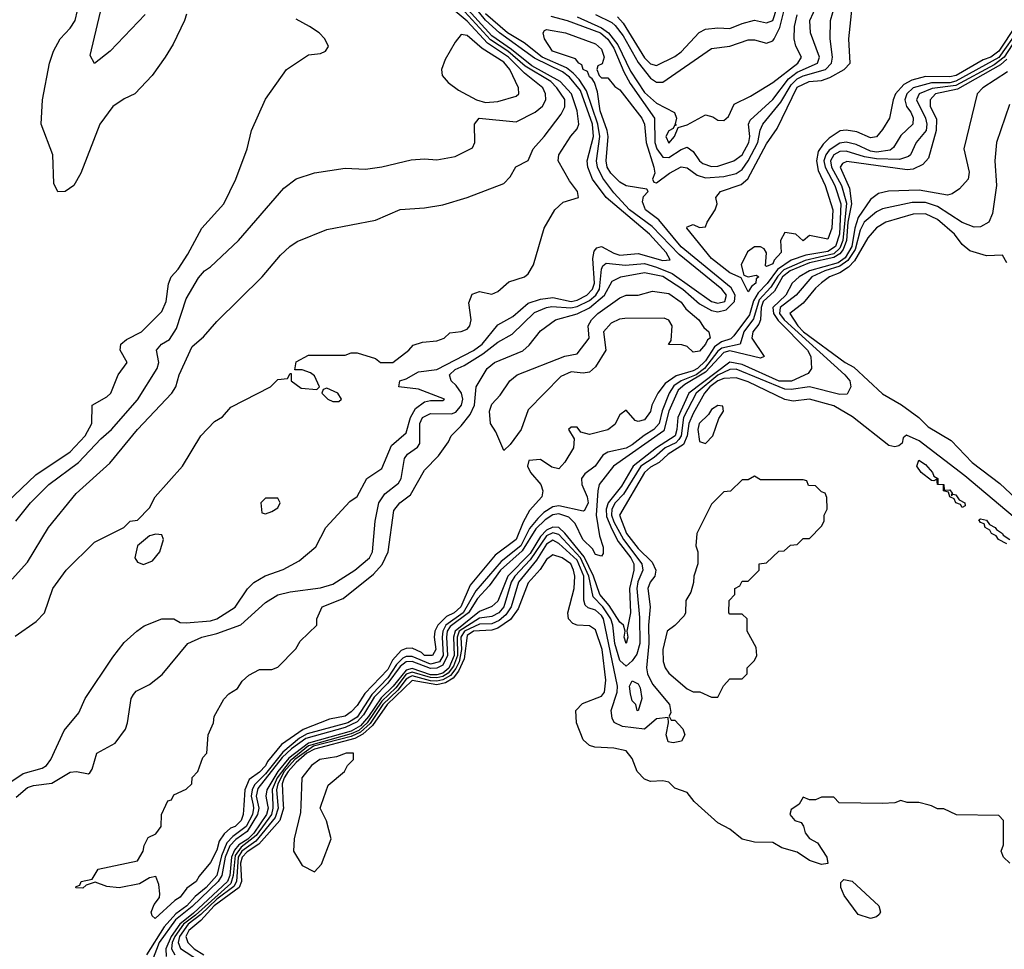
# Model space of a CAD drawing. Header units: inches. Extents: x 2380249 to 2585472, y 382747 to 546448.
# Tile 427 of 626: x 2512345 to 2515568, y 459528 to 462573. Entities that reach past the tile are written whole.
import ezdxf

# ---------------------------------------------------------------- set-up
doc = ezdxf.new("R2010")
doc.units = ezdxf.units.IN
doc.header["$MEASUREMENT"] = 0
doc.layers.add('C5415', color=7, linetype='Continuous')
doc.layers.add('C5416', color=7, linetype='Continuous')

msp = doc.modelspace()

# ---------------------------------------------------------------- linework, layer by layer
at = {"layer": 'C5415', "color": 4}
for points, elevation in [([(2513078.7, 460000), (2513076.9, 459970), (2513070, 459949.7), (2513050.3, 459930), (2513035.4, 459924.6), (2513014.2, 459905.8), (2512997.5, 459882.5), (2512990, 459853.2), (2512970, 459812.7), (2512932.2, 459767.8), (2512922.8, 459750), (2512892.1, 459727.9), (2512870, 459699), (2512852.2, 459687.8), (2512788.9, 459628.9), (2512778, 459638), (2512775.3, 459650), (2512784.7, 459675.3), (2512802, 459698), (2512804, 459710), (2512800.4, 459740.4), (2512790, 459766), (2512770, 459762), (2512737.3, 459742.7), (2512670, 459729), (2512630, 459733.2), (2512592, 459748), (2512562, 459738), (2512551.3, 459728.7), (2512529.1, 459729.1), (2512530, 459734), (2512542, 459738), (2512546, 459750), (2512582, 459758), (2512602, 459790), (2512730, 459818), (2512749, 459850), (2512752.1, 459867.9), (2512765.6, 459894.4), (2512790, 459906), (2512808, 459930), (2512808.7, 459970), (2512823.2, 460000)], 8), ([(2513108.7, 460000), (2513110.5, 459990), (2513107.3, 459970), (2513085.9, 459930), (2513042.3, 459897.7), (2513022.8, 459877.2), (2513005.7, 459834.3), (2512990, 459769.9), (2512954.8, 459730), (2512919, 459701), (2512892.5, 459670), (2512855.7, 459644.3), (2512817.9, 459602.1), (2512760.5, 459510)], 12), ([(2513125.5, 460000), (2513127.5, 459990), (2513123.8, 459970), (2513090, 459914.2), (2513052.5, 459887.5), (2513032.8, 459867.2), (2513017.7, 459830), (2513007.1, 459770), (2512994.2, 459750), (2512910, 459668.6), (2512855.2, 459624.8), (2512801.2, 459550), (2512778.3, 459490)], 16), ([(2513156.2, 460000), (2513157.9, 459990), (2513152.9, 459970), (2513111.8, 459908.2), (2513091.5, 459888.5), (2513062.6, 459870), (2513047.6, 459852.4), (2513038.4, 459830), (2513032.3, 459770), (2513025.3, 459750), (2512913.8, 459646.2), (2512869.1, 459610.9), (2512840.2, 459570), (2512822.9, 459530), (2512824.2, 459504.2)], 24), ([(2513173.4, 460000), (2513173.8, 459990), (2513168.9, 459970), (2513119, 459901), (2513070, 459863.1), (2513050, 459835), (2513043.6, 459770), (2513035.9, 459744.1), (2512920.3, 459639.7), (2512881.4, 459610), (2512853, 459570), (2512844.3, 459550), (2512842, 459530), (2512853.1, 459510)], 28), ([(2513189.8, 460000), (2513190.5, 459990), (2513180.7, 459959.3), (2513117.8, 459882.2), (2513071.6, 459850), (2513059.6, 459830), (2513054.2, 459750), (2513045.8, 459734.2), (2512990, 459692.1), (2512938.4, 459641.6), (2512896.8, 459610), (2512867.5, 459570), (2512863.6, 459550), (2512871.2, 459531.2), (2512930, 459492.1)], 32), ([(2513207.8, 460000), (2513208.3, 459990), (2513196.6, 459950), (2513127.7, 459872.3), (2513090, 459847.4), (2513073.6, 459830), (2513068.2, 459810), (2513070.6, 459750), (2513063.4, 459730), (2512981.8, 459670), (2512937.7, 459622.3), (2512899.1, 459590), (2512889, 459570), (2512895.3, 459550), (2512916.5, 459530), (2512947.4, 459510)], 36), ([(2513265.2, 460000), (2513264.4, 459975.6), (2513243.8, 459890), (2513241, 459850), (2513270, 459802), (2513310, 459782), (2513332.9, 459807.1), (2513364, 459890), (2513349.1, 459949.1), (2513328.7, 459990), (2513332.1, 460000)], 44), ([(2514891.9, 460000), (2514870, 459986), (2514866, 459970), (2514882, 459950), (2514903.6, 459943.6), (2514911.3, 459931.3), (2514916, 459910), (2514930, 459891.3), (2514956.7, 459876.7), (2514986.8, 459830), (2514990.8, 459809.2), (2514970, 459806), (2514930, 459818.4), (2514890, 459846), (2514840.2, 459860.2), (2514810, 459878), (2514750, 459879), (2514710, 459889), (2514670, 459922), (2514630, 459942), (2514566.2, 460000)], 36), ([(2515586, 459810), (2515566, 459830), (2515558, 459850), (2515566, 459870), (2515566, 459950), (2515550, 459966), (2515411.6, 459968.4), (2515370, 459988), (2515350, 459988), (2515330, 459998), (2515322, 460000)], 36)]:
    msp.add_lwpolyline(points, dxfattribs=dict(at, elevation=elevation))
at = {"layer": 'C5415', "color": 4, "elevation": 36}
msp.add_lwpolyline([(2515130, 459629.3), (2515090, 459642), (2515044.4, 459704.4), (2515032.7, 459730), (2515033.6, 459746.4), (2515043.2, 459756.8), (2515070, 459750.7), (2515157.3, 459670), (2515162.8, 459650), (2515158.5, 459641.5), (2515150, 459634)], close=True, dxfattribs=at)
at = {"layer": 'C5416', "color": 4}
for points, elevation in [([(2512890.7, 462590.7), (2512884, 462570), (2512847.5, 462492.5), (2512821, 462450), (2512778, 462390), (2512722, 462330), (2512686.4, 462313.6), (2512650, 462288), (2512606.8, 462230), (2512544.7, 462070), (2512522, 462030), (2512494, 462010), (2512470, 462008.7), (2512456.4, 462036.4), (2512453.2, 462130), (2512415.3, 462230), (2512419, 462310), (2512442.7, 462430), (2512456, 462470), (2512477.2, 462510), (2512510, 462544.7), (2512526, 462570), (2512549.4, 462669.4)], 36), ([(2514230.2, 462590), (2514283.3, 462563.3), (2514293.8, 462553.8), (2514320.2, 462520.2), (2514370, 462433), (2514410, 462381.6), (2514430, 462368.4), (2514450, 462368.1), (2514610, 462478.7), (2514670, 462486.5), (2514730, 462507.2), (2514750, 462506.7), (2514790, 462496), (2514810, 462503.6), (2514815.3, 462510), (2514833.4, 462546.6), (2514863.9, 462670)], 24), ([(2512290, 460059.1), (2512356.6, 460103.4), (2512418.5, 460121.5), (2512432.3, 460130), (2512446.6, 460150), (2512490, 460244.7), (2512538, 460302), (2512559.3, 460350), (2512650, 460484.7), (2512686.8, 460533.2), (2512728.7, 460570), (2512752.5, 460587.5), (2512810, 460610.6), (2512850, 460610.7), (2512870, 460598.8), (2512890, 460597.3), (2512970, 460604.2), (2512990, 460610.4), (2513050, 460648.2), (2513091.1, 460708.9), (2513111.1, 460728.9), (2513148.3, 460751.7), (2513207.7, 460772.3), (2513259.3, 460800.7), (2513314.2, 460845.8), (2513347, 460910), (2513425.4, 460994.6), (2513449.4, 461010.6), (2513481.2, 461070), (2513530, 461102.8), (2513562.2, 461177.8), (2513610, 461219.1), (2513623.8, 461270), (2513640.9, 461299.1), (2513670, 461320.9), (2513690, 461325.7), (2513730, 461325.5), (2513736, 461330), (2513650, 461363.1), (2513586, 461370), (2513589.2, 461390), (2513610, 461396.2), (2513650, 461419.4), (2513710, 461426.5), (2513830.8, 461489.2), (2513858.6, 461510), (2513910, 461572.9), (2513959.2, 461600.8), (2514010, 461643.9), (2514050, 461657.4), (2514090, 461662.7), (2514150, 461650.1), (2514170, 461654.4), (2514202, 461670), (2514220.5, 461690), (2514226.7, 461710), (2514221.1, 461790), (2514225.7, 461814.3), (2514234.5, 461825.5), (2514250, 461830.2), (2514290, 461807.7), (2514310, 461801.5), (2514370, 461806.8), (2514450, 461784.2), (2514474.3, 461785.7), (2514461, 461810), (2514406.2, 461870), (2514264.5, 461990), (2514220.3, 462050), (2514205.3, 462090), (2514202.9, 462110), (2514223.8, 462190), (2514220.3, 462230), (2514181, 462341), (2514144.7, 462384.7), (2514121.5, 462401.5), (2514030, 462447.2), (2513915.6, 462530), (2513870, 462571.4), (2513810, 462646.8)], 16), ([(2512330, 460553.4), (2512398.3, 460601.7), (2512426, 460630), (2512453.2, 460710), (2512497.2, 460770), (2512590, 460861), (2512686, 460910), (2512706, 460930), (2512730, 460934), (2512770, 460974), (2512788, 461010), (2512878, 461110), (2512938, 461210), (2512983.1, 461256.9), (2513008.4, 461271.6), (2513036.4, 461303.6), (2513166, 461370), (2513190, 461394), (2513222, 461398), (2513230, 461414), (2513234, 461414), (2513234, 461390), (2513266.4, 461366.4), (2513318, 461362), (2513326, 461370), (2513310, 461406), (2513296.4, 461416.4), (2513270, 461426), (2513246, 461426), (2513250, 461452), (2513290, 461474), (2513410, 461474), (2513430, 461482), (2513450, 461482), (2513510, 461462.8), (2513526, 461450), (2513566, 461450), (2513619, 461490), (2513633.2, 461506.8), (2513663.1, 461516.9), (2513710, 461520.7), (2513734, 461530), (2513752.7, 461547.3), (2513790, 461551.3), (2513810, 461558.8), (2513818, 461570), (2513822.7, 461590), (2513814.8, 461645.2), (2513826.6, 461673.4), (2513850, 461682), (2513890, 461673.4), (2513910, 461682), (2513946.2, 461713.8), (2513997.2, 461730), (2514010, 461740.7), (2514026.6, 461770), (2514062, 461890), (2514097.2, 461950), (2514124.5, 461975.5), (2514174, 461990), (2514171.1, 462010), (2514144.4, 462044.4), (2514108, 462110), (2514109.6, 462130), (2514148.7, 462191.3), (2514170, 462215.5), (2514175.5, 462230), (2514170, 462274), (2514150.9, 462330), (2514113.7, 462370), (2514022, 462422), (2513955.4, 462475.4), (2513890, 462519.9), (2513790.2, 462630.2)], 24), ([(2512756, 462590), (2512641, 462470), (2512590, 462428.7), (2512575.3, 462455.3), (2512619.1, 462640.9)], 32), ([(2512823.2, 460000), (2512830, 460014), (2512842, 460018), (2512850, 460034), (2512890, 460052), (2512908, 460070), (2512909, 460091), (2512928, 460110), (2512944, 460156), (2512958, 460170), (2512962, 460230), (2512979, 460270), (2512981.2, 460290), (2513012.9, 460347.1), (2513030, 460364.7), (2513058, 460382), (2513073.6, 460406.4), (2513094.6, 460425.4), (2513130, 460444.7), (2513170, 460444.7), (2513190, 460452), (2513248.4, 460511.6), (2513263.1, 460536.9), (2513318, 460590), (2513318, 460610), (2513335.3, 460650), (2513403.3, 460676.7), (2513502.9, 460757.1), (2513532, 460788), (2513551.2, 460830), (2513570, 460964.7), (2513589.3, 460990), (2513623.8, 461016.2), (2513670, 461097.3), (2513716.1, 461143.9), (2513749.2, 461190), (2513757.2, 461210), (2513790, 461242), (2513820, 461280), (2513834.2, 461310), (2513839.5, 461370), (2513875.1, 461430), (2513899.3, 461450), (2513991.9, 461488.1), (2514013.2, 461506.8), (2514050, 461553.4), (2514099.3, 461590), (2514170, 461609.3), (2514210, 461629.3), (2514259.4, 461670), (2514284, 461716), (2514313.2, 461730), (2514390, 461745), (2514450, 461732.4), (2514515.9, 461690), (2514570, 461641.8), (2514610, 461620.6), (2514630, 461615.9), (2514657.6, 461622.4), (2514685, 461650), (2514687.3, 461670), (2514674.4, 461694.4), (2514510, 461828.3), (2514437.3, 461917.3), (2514393.6, 461950), (2514383.9, 461976.1), (2514386.8, 461993.2), (2514402, 462010), (2514398, 462018), (2514330, 462028.2), (2514310, 462040.4), (2514280.4, 462070), (2514268, 462090), (2514265, 462110), (2514271.1, 462190), (2514268.3, 462210), (2514245.7, 462274.3), (2514236, 462336), (2514226.5, 462366.5), (2514219.5, 462379.5), (2514210, 462385.2), (2514203.2, 462403.2), (2514190, 462409.5), (2514185.1, 462425.1), (2514175.3, 462430), (2514164.5, 462444.5), (2514089.3, 462470), (2514062.7, 462510), (2514059, 462530), (2514063.2, 462536.8), (2514070, 462541), (2514132, 462530), (2514230, 462493.4), (2514250, 462476), (2514258.8, 462450), (2514251.6, 462428.4), (2514238, 462422), (2514234, 462410), (2514242, 462390), (2514250, 462382), (2514270, 462382), (2514293.4, 462353.4), (2514310, 462342.8), (2514381.1, 462250), (2514390, 462230.7), (2514395.5, 462170), (2514421.1, 462090), (2514423.8, 462070), (2514416, 462050), (2514420.7, 462040.7), (2514430, 462038.8), (2514472, 462070), (2514510, 462090.3), (2514530, 462087), (2514563.1, 462063.1), (2514590, 462055), (2514650, 462058.6), (2514690, 462068.4), (2514710, 462082.2), (2514730, 462110.2), (2514761.1, 462170), (2514769.1, 462210.9), (2514778, 462230), (2514836.9, 462303.1), (2514870, 462359), (2514890, 462378.8), (2514910, 462389), (2514983.1, 462410), (2515002, 462430), (2515005.6, 462450), (2514998, 462510), (2514999.1, 462570), (2515022, 462650)], 8), ([(2514084, 462584), (2514137.1, 462570), (2514246.3, 462530), (2514270, 462508.4), (2514290, 462479.7), (2514322.3, 462402.3), (2514343.6, 462363.6), (2514422.6, 462250), (2514423.7, 462170), (2514430.2, 462150), (2514450, 462122.8), (2514470, 462121.2), (2514510, 462147.6), (2514530, 462154.9), (2514550, 462140.5), (2514570, 462110.4), (2514581.8, 462101.8), (2514610, 462091.6), (2514630, 462092.9), (2514682.7, 462110), (2514710, 462130.4), (2514732.2, 462170), (2514735, 462190), (2514730.9, 462230), (2514736.6, 462243.4), (2514810, 462311.5), (2514861.5, 462378.5), (2514890, 462400.4), (2514956.4, 462430), (2514963.1, 462450), (2514934, 462530), (2514932, 462570), (2514967.8, 462650)], 12), ([(2512320.1, 460739.9), (2512370, 460796), (2512439.3, 460910), (2512530, 461021), (2512640.1, 461119.9), (2512730, 461230.5), (2512842.7, 461350), (2512856, 461370), (2512866.6, 461410), (2512910, 461502.8), (2512946.3, 461533.7), (2512990, 461584.7), (2513139, 461730), (2513198.6, 461801.4), (2513228.7, 461830), (2513253.6, 461846.4), (2513350, 461886), (2513510, 461916), (2513590, 461950.8), (2513670, 461956), (2513730, 461966.8), (2513809.3, 461990.7), (2513930, 462036), (2513950, 462058), (2513969.5, 462090.5), (2514010, 462111.3), (2514026, 462150), (2514062, 462190), (2514117.1, 462262.9), (2514130, 462287.3), (2514130, 462311.5), (2514103.5, 462350), (2514083.5, 462370), (2514000, 462420), (2513942.7, 462470), (2513886.7, 462506.7), (2513790, 462611.3)], 28), ([(2512332.3, 460930), (2512380.7, 460990), (2512440.7, 461050), (2512537.5, 461122.5), (2512610, 461200.3), (2512645.1, 461230), (2512730, 461327.3), (2512795.1, 461430), (2512800.5, 461450), (2512792.7, 461490), (2512809.2, 461510), (2512835.1, 461524.9), (2512858.7, 461561.3), (2512890, 461658.8), (2512930, 461726.8), (2512949.6, 461750.4), (2512970, 461762.8), (2513061.2, 461850), (2513210, 462021), (2513250, 462051), (2513310, 462071), (2513410, 462086), (2513476.5, 462083.5), (2513530, 462091), (2513626.3, 462113.7), (2513670, 462117.3), (2513710, 462114), (2513770, 462124.9), (2513827.2, 462152.8), (2513835.1, 462170), (2513834, 462230), (2513848.7, 462250), (2513970, 462238), (2514032.7, 462270), (2514056, 462290), (2514067, 462310), (2514066, 462330), (2514057.4, 462350), (2513997.5, 462397.5), (2513945, 462450), (2513876, 462496), (2513810, 462568.2), (2513770, 462600.6)], 32), ([(2512333.8, 460026.2), (2512370, 460057.6), (2512390, 460064.4), (2512450, 460071.8), (2512510, 460108.4), (2512530.4, 460110.4), (2512570, 460103), (2512574.2, 460105.8), (2512582.5, 460117.5), (2512597.2, 460170), (2512656.9, 460203.1), (2512691, 460249), (2512698, 460270), (2512709.6, 460350), (2512717.7, 460362.3), (2512726.7, 460373.3), (2512770, 460395.5), (2512811.8, 460428.2), (2512895.1, 460530), (2512941.2, 460550), (2512990, 460562.4), (2513068.8, 460591.2), (2513150, 460663.8), (2513190, 460688.5), (2513230, 460698.9), (2513330, 460711.7), (2513370, 460723.6), (2513441.6, 460770), (2513489.6, 460810), (2513499.7, 460830), (2513508.3, 460930), (2513520.4, 460990), (2513540.6, 461019.4), (2513584.9, 461055.1), (2513594, 461070), (2513604.4, 461135.6), (2513614.5, 461150), (2513647.4, 461172.6), (2513655, 461185), (2513655, 461250), (2513663.5, 461270), (2513690, 461283.2), (2513758.7, 461281.3), (2513772.5, 461287.5), (2513790.9, 461310), (2513795.8, 461330), (2513790.8, 461350), (2513774.3, 461374.3), (2513756.9, 461390), (2513751.5, 461410), (2513770, 461427), (2513799.9, 461440.1), (2513861.3, 461478.7), (2513910, 461516), (2513957.4, 461542.6), (2514030, 461613.2), (2514069.5, 461630), (2514087.2, 461632.8), (2514148.9, 461628.9), (2514170, 461633.2), (2514210, 461653.3), (2514230.5, 461670), (2514242.9, 461690), (2514250, 461756), (2514253.9, 461766.1), (2514264.9, 461775.1), (2514328.6, 461768.6), (2514390, 461773.7), (2514430, 461762.3), (2514480.9, 461740.9), (2514610, 461650.2), (2514630, 461644.4), (2514653.5, 461650), (2514659, 461670), (2514643.5, 461690), (2514503.7, 461803.7), (2514415, 461895), (2514340.7, 461950), (2514290, 462005.4), (2514253.7, 462053.7), (2514236.1, 462090), (2514233.3, 462110), (2514244.1, 462190), (2514237.5, 462230), (2514200, 462340), (2514176.7, 462376.7), (2514157.3, 462397.3), (2514134.5, 462414.5), (2514055.3, 462450), (2513996.4, 462496.4), (2513941.8, 462530), (2513870, 462592.4)], 12), ([(2514302.4, 462582.4), (2514321, 462561), (2514390, 462447.8), (2514410, 462427.6), (2514430, 462422.4), (2514490, 462452.4), (2514510, 462467), (2514569.8, 462530.2), (2514590, 462541.3), (2514630, 462546.4), (2514670, 462543.8), (2514710, 462560.5), (2514750, 462570.6), (2514790, 462562.4), (2514810, 462570.5), (2514823.1, 462610)], 28), ([(2515606.1, 462553.9), (2515550, 462469.9), (2515524, 462450), (2515499.2, 462440.8), (2515410.2, 462390), (2515390, 462385.6), (2515310, 462386.4), (2515265.2, 462374.8), (2515239.2, 462360.8), (2515212.3, 462330), (2515204, 462310), (2515192, 462250), (2515170, 462212.7), (2515150, 462189.3), (2515130, 462185.6), (2515085.3, 462205.3), (2515050, 462211.2), (2515031.3, 462208.7), (2514995.4, 462184.6), (2514975.4, 462164.6), (2514958.8, 462141.2), (2514952.9, 462110), (2514958.7, 462078.7), (2514982.3, 462030), (2515007, 461950), (2515003.8, 461890), (2514990, 461854), (2514930, 461866), (2514910, 461848.7), (2514886, 461870), (2514850, 461875.3), (2514836, 461850), (2514837.3, 461810), (2514814.5, 461785.5), (2514810, 461773.2), (2514790, 461764), (2514786.6, 461766.6), (2514789.3, 461809.3), (2514782, 461822), (2514770, 461829.2), (2514750, 461829), (2514728, 461812), (2514707.3, 461770), (2514716, 461736), (2514730, 461730.8), (2514756.3, 461736.3), (2514764.7, 461730), (2514756.3, 461723.7), (2514754.9, 461710), (2514740.9, 461699.1), (2514730, 461681.2), (2514706.8, 461726.8), (2514670, 461743.6), (2514609.6, 461790), (2514529.3, 461890), (2514530, 461894), (2514550, 461902), (2514570, 461892), (2514590, 461894), (2514595.3, 461910), (2514622, 461950), (2514628.7, 461970), (2514624, 461990), (2514639, 462010), (2514706.7, 462033.3), (2514728.3, 462051.7), (2514790, 462166), (2514824.2, 462215.8), (2514890, 462351.7), (2514929.3, 462370), (2514970, 462373.7), (2514996.8, 462383.2), (2515044.5, 462410), (2515063.7, 462430), (2515059.3, 462510), (2515070, 462614)], 4), ([(2512278.4, 460970), (2512397.8, 461082.2), (2512510, 461157.6), (2512558.9, 461210), (2512580.5, 461250), (2512582, 461310), (2512630, 461337.3), (2512642.7, 461350), (2512667, 461410), (2512697.2, 461450), (2512674, 461490), (2512676.2, 461510), (2512694.3, 461525.7), (2512743.7, 461550), (2512810, 461617.3), (2512824.2, 461650), (2512831.9, 461708.1), (2512840.9, 461730), (2512863.9, 461756.1), (2512894.9, 461805.1), (2512940.9, 461890), (2513012.7, 461970), (2513052.7, 462050), (2513089, 462150), (2513104, 462210), (2513150, 462312), (2513218, 462410), (2513290, 462458), (2513330, 462462), (2513346, 462470), (2513355.3, 462484.7), (2513344, 462510), (2513325.2, 462530), (2513293.2, 462550), (2513250, 462574.5)], 36), ([(2514170, 462582.2), (2514250, 462546.5), (2514272.7, 462530), (2514303.4, 462490), (2514344.5, 462404.5), (2514390, 462334.5), (2514430, 462298.8), (2514488.3, 462268.3), (2514495.5, 462250), (2514491.1, 462231.1), (2514494, 462226), (2514490, 462228), (2514484, 462216), (2514470, 462209), (2514460.5, 462190), (2514470, 462168.5), (2514489, 462190), (2514500.9, 462219.1), (2514530, 462228.8), (2514590, 462261.6), (2514614.4, 462254.4), (2514630, 462244), (2514650, 462242), (2514664.8, 462255.2), (2514684, 462296), (2514737.7, 462322.3), (2514810, 462367.4), (2514892.8, 462430), (2514904.2, 462450), (2514886.1, 462486.1), (2514880.8, 462510), (2514881.6, 462550), (2514890, 462588.2)], 16), ([(2515617.4, 462542.6), (2515550.6, 462449.4), (2515410, 462371.3), (2515390, 462366.1), (2515330, 462365.4), (2515270, 462349), (2515248.6, 462330), (2515242.3, 462310), (2515248.5, 462288.5), (2515262.6, 462270), (2515270, 462250.8), (2515268.4, 462230), (2515230, 462193.6), (2515205.5, 462154.5), (2515194.1, 462145.9), (2515150, 462139.2), (2515130, 462142.4), (2515083.5, 462163.5), (2515050, 462171.5), (2515030, 462168.5), (2514994.9, 462145.1), (2514983.6, 462130), (2514977.8, 462110), (2514981.7, 462090), (2515013.9, 462030), (2515033.3, 461970), (2515029, 461870), (2515015.9, 461830), (2514990, 461813.4), (2514918.7, 461801.3), (2514870, 461785.1), (2514825.2, 461754.8), (2514791.8, 461708.2), (2514762.2, 461677.8), (2514747.7, 461652.3), (2514733.9, 461606.1), (2514683, 461537), (2514672.7, 461527.3), (2514642.9, 461517.1), (2514619.3, 461500.7), (2514590, 461455.9), (2514563.8, 461430), (2514550, 461422.2), (2514493.5, 461406.5), (2514458.4, 461381.6), (2514434, 461350), (2514414.6, 461310), (2514410, 461289), (2514390, 461262), (2514370, 461257.2), (2514360.2, 461260.2), (2514330, 461294), (2514310, 461278), (2514293.4, 461246.6), (2514270, 461229.4), (2514210, 461214), (2514182, 461222), (2514170, 461238), (2514150, 461238), (2514142, 461230), (2514159.6, 461199.6), (2514158, 461170), (2514130, 461124), (2514110, 461101.2), (2514087.3, 461107.3), (2514050, 461132.3), (2514011.3, 461128.7), (2514006.8, 461110), (2514017.3, 461090), (2514050.7, 461050), (2514057.3, 461030), (2514054, 461010), (2514014.3, 460965.7), (2513993.1, 460926.9), (2513970, 460869.8), (2513901.5, 460818.5), (2513819.3, 460720.7), (2513788.9, 460650), (2513767.2, 460630), (2513741.6, 460618.4), (2513713.4, 460590), (2513704.2, 460570), (2513701.7, 460550), (2513707, 460510), (2513696.4, 460490), (2513670, 460489.9), (2513660.3, 460500.3), (2513630, 460514), (2513610, 460513.7), (2513593.6, 460506.4), (2513564.8, 460475.2), (2513550, 460444.4), (2513474.6, 460365.4), (2513450, 460326.3), (2513430, 460305.7), (2513410, 460291.8), (2513358.6, 460281.4), (2513272.4, 460247.6), (2513201.7, 460198.3), (2513156.6, 460143.4), (2513150, 460129.1), (2513130, 460107.9), (2513095.8, 460084.2), (2513081.6, 460050), (2513078.7, 460000)], 8), ([(2515608.1, 462511.9), (2515567.3, 462450), (2515534.8, 462425.2), (2515410, 462357.4), (2515332.6, 462347.4), (2515289.1, 462330), (2515281.3, 462310), (2515310.2, 462250), (2515314.7, 462230), (2515312, 462210), (2515279.3, 462170), (2515261.6, 462130), (2515255.1, 462124.9), (2515225.3, 462114.7), (2515150, 462117.2), (2515110, 462123.2), (2515050, 462142.4), (2515030, 462140.6), (2515010, 462130.5), (2514999.5, 462110), (2515002.7, 462090), (2515035.5, 462030), (2515051.7, 461971.7), (2515039.1, 461850), (2515030, 461824.3), (2515010, 461805.6), (2514915.8, 461784.2), (2514846.5, 461753.5), (2514827.2, 461732.8), (2514803.8, 461696.2), (2514765.3, 461654.7), (2514746.7, 461593.3), (2514715, 461550), (2514703.1, 461510), (2514643, 461497), (2514630, 461486.8), (2514587, 461430), (2514559.5, 461410), (2514510.4, 461389.6), (2514486.3, 461373.7), (2514471.2, 461350), (2514448.4, 461291.6), (2514438.3, 461250), (2514420.9, 461230), (2514388.9, 461211.1), (2514350, 461179.8), (2514330, 461169.8), (2514270, 461156.4), (2514254.1, 461145.9), (2514229.1, 461110.9), (2514194.9, 461085.1), (2514184.6, 461070), (2514184.9, 461050), (2514202.6, 461010), (2514206.4, 460990), (2514194.3, 460965.7), (2514190, 460962.9), (2514110, 460980.2), (2514090, 460977.3), (2514060.9, 460959.1), (2514041.2, 460938.8), (2514014.2, 460905.8), (2513985, 460850), (2513921.5, 460798.5), (2513838.4, 460701.6), (2513796.8, 460630), (2513739.6, 460590), (2513730.4, 460570), (2513728, 460550), (2513730.8, 460490), (2513718.7, 460470), (2513690, 460462.2), (2513630, 460486.8), (2513610, 460486.5), (2513598.9, 460481.1), (2513578.9, 460461.1), (2513550, 460416.9), (2513497.3, 460362.7), (2513450, 460288.8), (2513419.2, 460270), (2513286.2, 460233.8), (2513260.5, 460219.5), (2513205.8, 460174.2), (2513150, 460102.9), (2513113.4, 460066.6), (2513105.6, 460050), (2513103.1, 460030), (2513108.7, 460000)], 12), ([(2515576.6, 462443.4), (2515555.3, 462424.7), (2515415.1, 462344.9), (2515342.8, 462330), (2515325.2, 462310), (2515326, 462290), (2515346.4, 462246.4), (2515345.5, 462210), (2515320.5, 462119.5), (2515301.5, 462098.5), (2515270, 462082.9), (2515250, 462080.7), (2515052.2, 462107.8), (2515038.3, 462101.7), (2515030.4, 462090), (2515061.4, 462021.4), (2515068.4, 461970), (2515056.4, 461910), (2515051.5, 461850), (2515040.2, 461819.8), (2515030, 461805.8), (2515010, 461793.3), (2514930, 461776), (2514866.9, 461750), (2514842.4, 461730), (2514815.9, 461684.1), (2514778.7, 461650), (2514772.4, 461630), (2514770.2, 461589.8), (2514764.9, 461575.1), (2514744.5, 461550), (2514741.8, 461530), (2514781.6, 461470), (2514770, 461464.2), (2514670, 461487.7), (2514650, 461482.6), (2514590, 461418.6), (2514522.1, 461377.9), (2514500.3, 461359.7), (2514470.5, 461290), (2514454.1, 461225.9), (2514288.8, 461110), (2514242, 461050), (2514237.2, 461030), (2514232.3, 460950), (2514242.7, 460882.7), (2514254.9, 460845.1), (2514255.2, 460824.8), (2514250, 460815.3), (2514230, 460821.6), (2514219.6, 460839.6), (2514188.4, 460870), (2514162.9, 460922.9), (2514142.9, 460942.9), (2514110, 460954), (2514090, 460950.5), (2514065.5, 460934.5), (2514035.1, 460904.9), (2513990, 460833.1), (2513918.4, 460770), (2513881.6, 460718.4), (2513843.2, 460676.8), (2513813.7, 460630), (2513754.3, 460585.7), (2513744.7, 460570), (2513741.9, 460550), (2513745.3, 460490), (2513730, 460458.7), (2513710, 460448.3), (2513690, 460447.9), (2513630, 460471.1), (2513610, 460469.6), (2513590, 460453.8), (2513550, 460399.3), (2513505.8, 460354.2), (2513470, 460295.6), (2513450, 460273.4), (2513410, 460254.9), (2513281.1, 460218.9), (2513234.9, 460185.1), (2513204, 460156), (2513124.9, 460055.1), (2513119.3, 460030), (2513125.5, 460000)], 16), ([(2515578.6, 462401.4), (2515498, 462350), (2515479.1, 462330), (2515435.5, 462150), (2515453.3, 462073.3), (2515450.3, 462050), (2515421.3, 462018.7), (2515397.5, 462002.5), (2515382, 461998), (2515290, 462014), (2515188.9, 462011.1), (2515156.9, 462003.1), (2515130, 461984.2), (2515090, 461924.8), (2515078.5, 461890), (2515069.2, 461830), (2515047.4, 461792.6), (2515023.8, 461776.2), (2514930.2, 461750), (2514897.2, 461730), (2514874.2, 461710), (2514852.9, 461670), (2514810.1, 461630), (2514812.5, 461610), (2514827.7, 461587.7), (2514924.4, 461490), (2514934.9, 461470), (2514937.3, 461430), (2514926.4, 461413.6), (2514871.6, 461388.4), (2514831.3, 461388.7), (2514710, 461443.2), (2514670, 461451.3), (2514535, 461350), (2514499, 461270), (2514496.7, 461230), (2514490.4, 461209.6), (2514430.1, 461170), (2514353.6, 461110), (2514315, 461045), (2514271.2, 460990), (2514264.5, 460970), (2514265.9, 460945.9), (2514283.6, 460903.6), (2514304.2, 460864.2), (2514346.1, 460810), (2514355, 460790), (2514355, 460770), (2514341.7, 460710), (2514344.7, 460630), (2514332.7, 460570), (2514335.8, 460550), (2514330, 460529.4), (2514324.2, 460550), (2514327.3, 460570), (2514322, 460590), (2514310, 460599.6), (2514274.3, 460654.3), (2514243.8, 460690), (2514223.5, 460750), (2514193.2, 460813.2), (2514130, 460891.5), (2514110, 460909.9), (2514090, 460910.8), (2514070, 460900.6), (2514050, 460880.2), (2514015.9, 460824.1), (2513943.1, 460750), (2513910, 460668.5), (2513890, 460650.8), (2513850, 460634), (2513770.1, 460570), (2513764.9, 460550), (2513767.7, 460490), (2513750, 460448.6), (2513730, 460432.5), (2513710, 460426.8), (2513690, 460427.3), (2513630, 460447.4), (2513610, 460442.6), (2513567.8, 460390), (2513528.2, 460351.8), (2513487.3, 460290), (2513460.1, 460259.9), (2513430, 460242.6), (2513290, 460203.4), (2513226.3, 460153.7), (2513190.3, 460110), (2513154.2, 460050), (2513151, 460030), (2513156.2, 460000)], 24), ([(2515584.8, 462295.2), (2515542.4, 462170), (2515537.6, 462110), (2515542.4, 462030), (2515530, 461938), (2515517.3, 461910), (2515490, 461894), (2515470, 461893.3), (2515430, 461908.5), (2515350, 461960.7), (2515310, 461974), (2515266.2, 461973.8), (2515170, 461953.5), (2515150, 461943.5), (2515109.4, 461910), (2515096.2, 461883.8), (2515079.9, 461820.1), (2515056.5, 461783.5), (2515030, 461764.9), (2514981.1, 461750), (2514938.5, 461730), (2514886.9, 461670), (2514834.5, 461630), (2514832.1, 461610), (2514847.9, 461590), (2515046, 461410), (2515063, 461390), (2515066, 461370), (2515053.4, 461346.6), (2515030, 461344.7), (2514930, 461369.8), (2514870, 461361), (2514850, 461362.3), (2514690, 461427.9), (2514670, 461426.8), (2514630, 461408.5), (2514559.5, 461350), (2514518.2, 461270), (2514510.1, 461210), (2514502.8, 461197.2), (2514493, 461187), (2514458.4, 461170), (2514421.6, 461138.4), (2514378.4, 461110), (2514321.4, 461018.6), (2514294.3, 460990), (2514282.9, 460970), (2514282.2, 460950), (2514290, 460928.3), (2514321.4, 460870), (2514381.3, 460790), (2514385.2, 460770), (2514368.3, 460731.7), (2514364.7, 460710), (2514374.3, 460614.3), (2514375.1, 460530), (2514364.9, 460495.1), (2514350, 460472.4), (2514330, 460455.6), (2514310, 460473.6), (2514293.4, 460530), (2514286.5, 460590), (2514279.9, 460610), (2514254.3, 460650), (2514222.5, 460682.5), (2514208.3, 460750), (2514180.6, 460810), (2514110, 460886.5), (2514090, 460892.2), (2514070, 460881.8), (2514016.5, 460803.5), (2513965.5, 460750), (2513954, 460730), (2513930.1, 460650), (2513913.4, 460630), (2513890, 460618.1), (2513850, 460612.1), (2513783.9, 460570), (2513776.6, 460550), (2513778.3, 460490), (2513765.1, 460454.9), (2513747.5, 460432.5), (2513730, 460421.7), (2513710, 460417), (2513690, 460417.7), (2513630, 460436.1), (2513610.6, 460429.4), (2513575.7, 460384.3), (2513530, 460340.4), (2513482.3, 460270), (2513454.8, 460245.2), (2513430, 460234.2), (2513290, 460194.3), (2513230, 460145.6), (2513187.7, 460090), (2513171.3, 460051.3), (2513173.4, 460000)], 28), ([(2515576.4, 461776.4), (2515562, 461802), (2515510, 461799.3), (2515455.3, 461815.3), (2515430, 461836), (2515405.6, 461870), (2515350, 461918.3), (2515310, 461936.4), (2515270, 461936.1), (2515180.7, 461910), (2515150, 461891.1), (2515121.6, 461858.4), (2515077.6, 461782.4), (2515058.2, 461761.8), (2515030, 461744), (2514995.8, 461730), (2514970, 461711), (2514950, 461693.5), (2514910, 461644), (2514866.5, 461610), (2514891.8, 461570), (2514911, 461550), (2515047.4, 461450), (2515075.1, 461435.1), (2515170, 461347.6), (2515231.8, 461311.8), (2515288.4, 461270), (2515319.4, 461239.4), (2515394.1, 461194.1), (2515462.8, 461122.8), (2515553.9, 461053.9), (2515708.7, 460908.7)], 32), ([(2515645, 460905), (2515438.9, 461078.9), (2515290, 461193.6), (2515248.1, 461211.9), (2515236.9, 461203.1), (2515234.4, 461185.6), (2515223.4, 461176.6), (2515210, 461173.6), (2515190, 461177.7), (2515071.7, 461271.7), (2515010, 461308.4), (2514930, 461329.6), (2514876.7, 461323.3), (2514850, 461328.5), (2514730, 461387.1), (2514690, 461399.8), (2514650, 461397.4), (2514630.3, 461390), (2514603.9, 461370), (2514586.6, 461350), (2514550, 461283.1), (2514535.5, 461250), (2514530.1, 461209.9), (2514518.2, 461181.8), (2514467.3, 461150), (2514438.1, 461121.9), (2514410, 461107.1), (2514390.2, 461090), (2514308.6, 460950), (2514331.9, 460890), (2514370, 460841.2), (2514415.8, 460795.8), (2514427.8, 460770), (2514424.2, 460750), (2514408.9, 460730), (2514400.9, 460710), (2514409.2, 460650), (2514403, 460590), (2514404.8, 460530), (2514396.5, 460450), (2514399.7, 460430), (2514416.2, 460396.2), (2514472.4, 460330), (2514476.8, 460303.2), (2514471.6, 460291.6), (2514478, 460278), (2514490, 460278), (2514516.3, 460250), (2514522.8, 460230), (2514511.3, 460210), (2514484, 460204), (2514467.3, 460207.3), (2514461.2, 460230), (2514469, 460270), (2514467.3, 460287.3), (2514430, 460282.9), (2514390, 460249.2), (2514318.3, 460258.3), (2514291.3, 460271.3), (2514284.7, 460284.7), (2514281.7, 460310), (2514300.7, 460370), (2514301.5, 460390), (2514255.7, 460610), (2514250, 460621), (2514230, 460638.4), (2514205.9, 460645.9), (2514195.6, 460655.6), (2514191.6, 460671.6), (2514191.6, 460750), (2514170, 460802.2), (2514110, 460857.3), (2514090, 460867.9), (2514070, 460854.8), (2514037.2, 460802.8), (2513978, 460730), (2513953.8, 460650), (2513936.5, 460623.5), (2513914.7, 460605.3), (2513890, 460594.3), (2513850, 460592.8), (2513800.8, 460570), (2513789.1, 460550), (2513791.4, 460510), (2513783.5, 460470), (2513772.8, 460447.2), (2513755.1, 460424.9), (2513730, 460411), (2513710, 460406.7), (2513690, 460407.5), (2513630, 460423.4), (2513621, 460419), (2513610, 460412.8), (2513583, 460377), (2513533.3, 460330), (2513492.1, 460267.9), (2513460.8, 460239.2), (2513430, 460225), (2513307.1, 460192.9), (2513245.9, 460150), (2513210.4, 460110), (2513190.4, 460070), (2513185.9, 460050), (2513189.8, 460000)], 32), ([(2515576.5, 460856.5), (2515549.7, 460869.7), (2515542, 460882), (2515526.6, 460890), (2515521.2, 460901.2), (2515506, 460910), (2515502, 460922), (2515490, 460926), (2515485.2, 460934.8), (2515490, 460938), (2515510, 460933), (2515519.6, 460919.6), (2515538.8, 460910), (2515542.5, 460902.5), (2515562.8, 460890), (2515564, 460884), (2515586, 460870)], 32), ([(2514566.2, 460000), (2514552.5, 460012.5), (2514530, 460042), (2514490, 460055.3), (2514470, 460075.1), (2514450, 460079.5), (2514410, 460077.6), (2514390, 460085.6), (2514366, 460110), (2514350, 460153.2), (2514330, 460178), (2514290, 460187), (2514228, 460190), (2514210, 460196), (2514190, 460214), (2514167.6, 460270), (2514166, 460310), (2514187.3, 460332.7), (2514250, 460357.6), (2514259.7, 460370), (2514264.2, 460410), (2514251.3, 460510), (2514230, 460574), (2514210, 460587.8), (2514170, 460589.7), (2514155.4, 460595.4), (2514141.6, 460610), (2514138.9, 460630), (2514159.7, 460710), (2514162.2, 460750), (2514158, 460770), (2514149.5, 460790), (2514120.9, 460810), (2514090, 460819.7), (2514070, 460805.1), (2514048.3, 460771.7), (2514010, 460727.8), (2513976.9, 460643.1), (2513951.5, 460608.5), (2513910, 460579.9), (2513890, 460573.5), (2513830, 460569.9), (2513810, 460555.4), (2513800.1, 460479.9), (2513781.3, 460438.7), (2513763.9, 460416.1), (2513738.9, 460401.1), (2513710, 460394.7), (2513630, 460408.2), (2513547.6, 460330), (2513499.4, 460260.6), (2513467.8, 460232.2), (2513441.6, 460218.4), (2513310, 460183.3), (2513285.4, 460170), (2513250, 460139.9), (2513223.3, 460110), (2513210.5, 460090), (2513204.5, 460070), (2513207.8, 460000)], 36), ([(2513332.1, 460000), (2513354.6, 460065.4), (2513408, 460110), (2513418, 460130), (2513438, 460150), (2513438, 460170), (2513414, 460170), (2513381.6, 460158.4), (2513327.7, 460150), (2513300.5, 460130), (2513268.4, 460090), (2513265.2, 460000)], 44), ([(2515322, 460000), (2515288.4, 460008.4), (2515250, 460008.7), (2515230, 460015.3), (2515210, 460008), (2515170, 460006), (2515028, 460008), (2515010, 460026), (2514970, 460026), (2514950, 460018), (2514930, 460018), (2514910, 460026), (2514896.9, 460003.1), (2514891.9, 460000)], 36)]:
    msp.add_lwpolyline(points, dxfattribs=dict(at, elevation=elevation))
for points, elevation in [([(2513790, 462524), (2513770, 462499), (2513738, 462442), (2513725.5, 462410), (2513728.2, 462390), (2513747.3, 462367.3), (2513781.7, 462341.7), (2513840.5, 462310), (2513870, 462301.5), (2513910, 462304.9), (2513970, 462322), (2513979.3, 462330), (2513978, 462350), (2513949.7, 462410), (2513930, 462433.5), (2513858.7, 462478.7), (2513810, 462520.7)], 36), ([(2514550, 461484), (2514530, 461502), (2514512.7, 461507.3), (2514468.9, 461508.9), (2514478, 461522), (2514481.2, 461570), (2514470, 461588.7), (2514454.8, 461594.8), (2514326, 461594), (2514308.2, 461591.8), (2514281.3, 461578.7), (2514256, 461550), (2514264, 461490), (2514230, 461436), (2514210, 461418.4), (2514190, 461414.5), (2514150, 461419.3), (2514116.4, 461403.6), (2514010, 461295.3), (2513986.8, 461230), (2513950, 461181.2), (2513930, 461162), (2513903.2, 461223.2), (2513886, 461250), (2513882.4, 461290), (2513890, 461313.4), (2513917.5, 461342.5), (2513949.7, 461390.3), (2513974, 461410), (2514130, 461470.7), (2514170, 461478), (2514209, 461530), (2514206, 461570), (2514217, 461590), (2514237, 461610), (2514310, 461661.6), (2514330, 461670.4), (2514369.3, 461670.7), (2514416.5, 461683.5), (2514470, 461675.5), (2514510, 461647.7), (2514526, 461626), (2514567.7, 461590), (2514584.1, 461564.1), (2514601, 461550), (2514604.9, 461530), (2514596.3, 461523.7), (2514590, 461509.6), (2514570, 461487)], 4), ([(2513350, 461366), (2513338, 461362), (2513334, 461350), (2513354, 461330), (2513370, 461322), (2513390, 461322), (2513398, 461330), (2513386, 461350)], 24), ([(2514630, 461308.7), (2514610, 461296), (2514599.9, 461280.1), (2514569.2, 461250), (2514564.4, 461230), (2514570, 461191.3), (2514590, 461184.7), (2514614, 461210), (2514633.6, 461266.4), (2514648.7, 461290), (2514647.3, 461307.3)], 36), ([(2515371.3, 461031.3), (2515390, 461033), (2515398, 461022), (2515394, 461014), (2515401.2, 461018.8), (2515410, 461016.3), (2515420.5, 461000.5), (2515438.8, 460990), (2515439.8, 460980.2), (2515430, 460975.3), (2515424.5, 460984.5), (2515409.5, 460990), (2515403.7, 461003.7), (2515389.4, 461010), (2515385.2, 461025.2), (2515369.4, 461030), (2515368.9, 461048.9), (2515349.2, 461050), (2515347.3, 461067.3), (2515338, 461062), (2515330, 461063.7), (2515296, 461090), (2515282, 461110), (2515288, 461130), (2515310, 461116.3), (2515333.4, 461090), (2515338, 461078), (2515350.6, 461070), (2515351.1, 461051.1), (2515370.6, 461050)], 32), ([(2514750, 461078), (2514730, 461066), (2514710, 461066), (2514671.6, 461028.4), (2514650, 461026), (2514610, 460986), (2514562, 460890), (2514558, 460850), (2514564.7, 460830), (2514564.7, 460790), (2514551.3, 460750), (2514551.1, 460728.9), (2514542, 460698), (2514526, 460670), (2514524.7, 460630), (2514519.8, 460620.2), (2514490, 460588.7), (2514464.7, 460570), (2514450.8, 460510), (2514451.1, 460471.1), (2514458, 460450), (2514470, 460432), (2514530, 460381), (2514550, 460371.3), (2514571.1, 460371.1), (2514610, 460354), (2514630, 460354), (2514649.1, 460390.9), (2514670, 460414), (2514710, 460414), (2514726, 460430), (2514726, 460450), (2514750, 460474), (2514758, 460490), (2514756.4, 460516.4), (2514726, 460570), (2514726, 460610), (2514710, 460626), (2514670, 460626), (2514666, 460630), (2514668, 460670), (2514686, 460690), (2514686, 460710), (2514702, 460718), (2514710, 460734), (2514730, 460734), (2514766, 460770), (2514766, 460790), (2514790, 460794), (2514830, 460832), (2514847.3, 460832.7), (2514868.7, 460851.3), (2514890, 460854), (2514910, 460874), (2514930, 460874), (2514970, 460914), (2514978, 460930), (2514978, 460950), (2514988, 460970), (2514987.3, 461007.3), (2514982, 461022), (2514970, 461026), (2514950, 461046), (2514927.3, 461047.3), (2514922, 461062), (2514910, 461066), (2514770, 461066)], 36), ([(2513190, 461006), (2513150, 461006), (2513134, 460990), (2513138, 460958), (2513150, 460954), (2513170, 460962), (2513190, 460974), (2513198, 460990)], 24), ([(2512790, 460888), (2512770, 460882), (2512730.7, 460849.3), (2512722, 460810), (2512730, 460796), (2512750, 460788), (2512779.6, 460800.4), (2512804, 460830), (2512815.3, 460870), (2512810, 460886)], 24), ([(2514370, 460309.6), (2514366, 460310), (2514362, 460330), (2514350, 460342), (2514344.4, 460364.4), (2514341.1, 460390), (2514350, 460407.7), (2514370, 460397.1), (2514375.6, 460384.4), (2514382, 460350)], 28)]:
    msp.add_lwpolyline(points, close=True, dxfattribs=dict(at, elevation=elevation))

doc.saveas('drawing.dxf')
